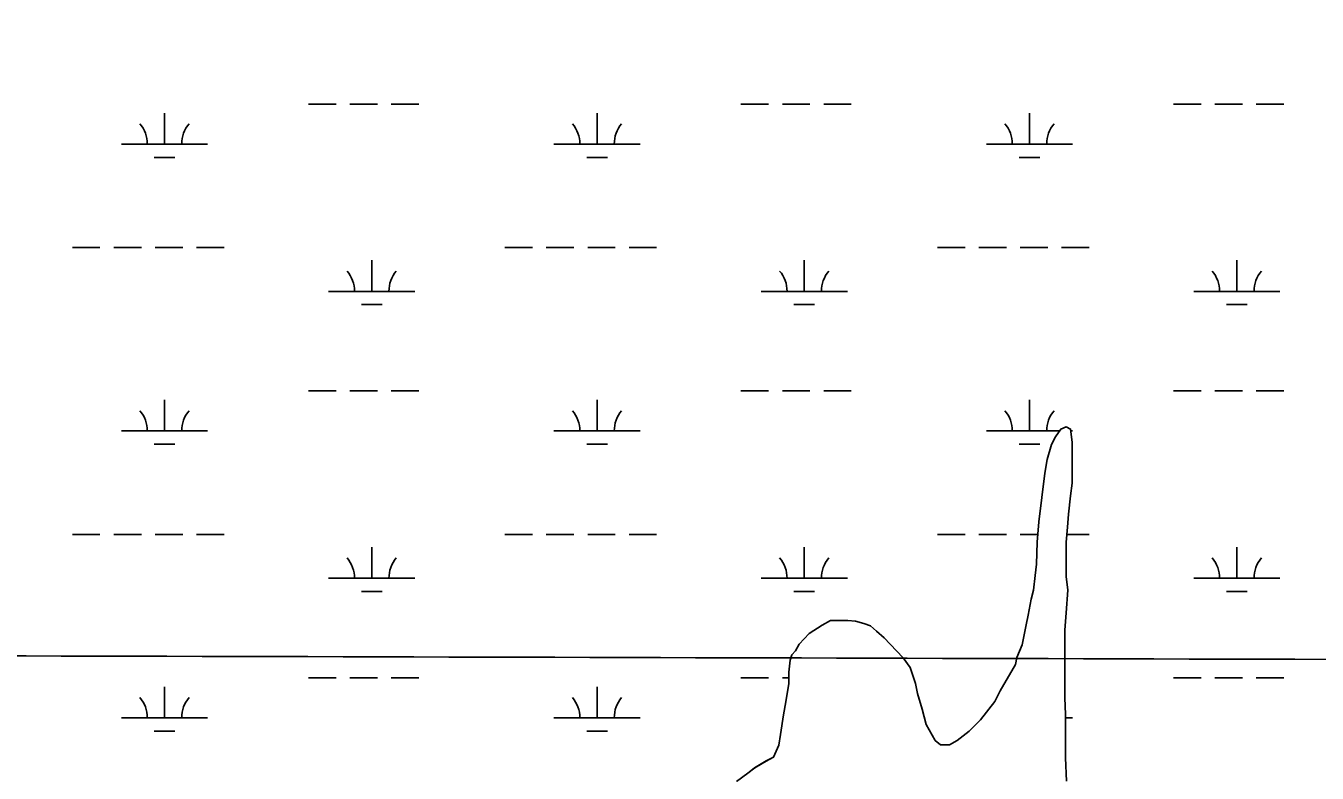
# Model space of a CAD drawing. Extents: x 3177185 to 3215018, y 812988 to 838321.
# Drawn here: x 3207625 to 3209124, y 824262 to 825129 of the extents above; entities that cross this region are included whole.
import ezdxf

# ---------------------------------------------------------------- set-up
doc = ezdxf.new("R2010")
doc.units = 0
for name, color, linetype in [('V-GRID-MAJR', 7, 'Continuous'), ('V-ROAD-CNTR', 7, 'Continuous'), ('V-SITE-VEGE', 7, 'Continuous'), ('V-WETL-SWMP', 7, 'Continuous')]:
    doc.layers.add(name, color=color, linetype=linetype)

msp = doc.modelspace()

# ---------------------------------------------------------------- linework, layer by layer
at = {"layer": 'V-GRID-MAJR'}
msp.add_spline([(3181368.912, 824461.486), (3186603.869, 824447.399), (3191838.828, 824434.0750000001), (3197073.789, 824421.511), (3202308.752, 824409.709), (3207543.717, 824398.669), (3212778.683, 824388.39), (3212778.684, 824388.39)], degree=3, dxfattribs=at)
at = {"layer": 'V-ROAD-CNTR'}
msp.add_spline([(3208346.328270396, 826885.1572022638), (3208115.9227312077, 826852.9112667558), (3207967.199028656, 826843.050286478), (3207845.121272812, 826830.7093111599), (3207782.588397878, 826825.9603206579), (3207729.1455047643, 826803.040366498), (3207632.738697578, 826757.515457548), (3207576.820809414, 826732.5705074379), (3207528.781905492, 826724.6485232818), (3207465.817031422, 826728.301515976), (3207400.7801614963, 826747.6074773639), (3207285.139392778, 826774.2394240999), (3207265.491432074, 826779.4734136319), (3207234.1564947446, 826783.2384061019), (3207181.079600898, 826779.4534136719), (3207100.429762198, 826767.9724366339), (3206894.601173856, 826726.7435190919), (3206803.822355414, 826712.0945483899), (3206713.3835362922, 826706.3165599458), (3206422.133118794, 826687.7015971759), (3206204.471554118, 826669.0066345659), (3206163.5306360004, 826662.101648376), (3206084.9847930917, 826660.768651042), (3206033.066896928, 826662.2286481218), (3205996.001971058, 826664.1126443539), (3205951.2110606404, 826658.6826552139), (3205862.0332389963, 826638.2406960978), (3205753.4074562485, 826610.4727516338), (3205693.414576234, 826589.2967939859), (3205596.735769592, 826559.2458540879), (3205544.272874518, 826530.6849112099), (3205492.934977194, 826508.826954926), (3205453.235056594, 826501.615969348), (3205394.626173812, 826492.4769876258), (3205274.2754145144, 826482.872006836), (3205179.860603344, 826479.126014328), (3205118.533725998, 826475.529021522), (3204988.809985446, 826459.4080537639), (3204882.2071986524, 826438.2540960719), (3204738.792485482, 826408.7811550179), (3204661.886639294, 826391.112190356), (3204557.866847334, 826358.523255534), (3204461.162040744, 826327.2933179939), (3204416.407130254, 826311.319349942), (3204373.416216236, 826296.623379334), (3204363.576235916, 826281.7964089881), (3204304.5263540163, 826204.5555634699), (3204208.9885450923, 826114.967742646), (3204177.8386073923, 826084.1878042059), (3204147.838667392, 826061.288850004), (3204104.848753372, 826037.5058975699), (3204030.246902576, 826008.3399559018), (3203913.876135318, 825969.4430336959), (3203861.881239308, 825949.195074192), (3203832.852297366, 825932.3771078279), (3203796.871369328, 825899.6261733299), (3203760.2364425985, 825850.3132719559), (3203678.17060673, 825721.8535288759), (3203641.984679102, 825677.0386185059), (3203591.5857799, 825626.3747198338), (3203428.038106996, 825388.934194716), (3203355.5822519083, 825313.941344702), (3203305.5573519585, 825288.86239486), (3203268.8454253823, 825278.8084149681), (3203213.097536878, 825267.385437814), (3203162.422638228, 825259.4524536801), (3203116.86672934, 825250.918470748), (3203049.702863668, 825231.640509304), (3202999.013965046, 825192.6345873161), (3202832.754297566, 825055.411861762), (3202762.780437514, 824997.9799766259), (3202671.386620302, 824938.0530964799), (3202495.434972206, 824822.96832665), (3202258.515446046, 824637.8316969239), (3202113.2147366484, 824519.4129337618), (3202089.036785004, 824490.207992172), (3202052.551857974, 824459.6880532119), (3202001.897959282, 824428.3121159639), (3201971.106020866, 824410.2161521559), (3201927.518108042, 824384.2002041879), (3201877.3222084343, 824324.542323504), (3201830.513302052, 824267.068438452), (3201794.712373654, 824236.116500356), (3201692.1295788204, 824156.95465868), (3201566.9598291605, 824054.5158635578), (3201483.790995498, 823975.0510224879), (3201374.9472131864, 823825.006322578), (3201313.762335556, 823770.4434317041), (3201289.737383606, 823735.1135023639), (3201250.303462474, 823687.806596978), (3201221.9345192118, 823651.206670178), (3201184.913593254, 823588.0297965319), (3201140.662681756, 823508.8569548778), (3201081.7827995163, 823436.052100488), (3201048.0268670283, 823379.182214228), (3201034.539894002, 823326.0133205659), (3201024.1469147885, 823274.715423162)], degree=3, dxfattribs=at)
at = {"layer": 'V-SITE-VEGE'}
msp.add_lwpolyline([(3208449.938, 824252.8), (3208463.128, 824262.491), (3208471.041, 824268.66), (3208484.234, 824276.5920000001), (3208493.0300000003, 824280.997), (3208499.176, 824295.081), (3208500.9250000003, 824307.402), (3208504.4250000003, 824330.284), (3208507.053, 824345.247), (3208510.553, 824366.368), (3208510.543, 824379.5650000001), (3208512.29, 824393.647), (3208514.045, 824399.808), (3208518.4420000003, 824404.211), (3208522.833, 824412.135), (3208534.2630000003, 824424.464), (3208549.211, 824434.157), (3208558.886, 824439.4450000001), (3208579.126, 824439.461), (3208587.926, 824438.589), (3208597.607, 824435.957), (3208605.529, 824433.3250000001), (3208612.574, 824427.171), (3208621.381, 824419.262), (3208635.473, 824404.313), (3208643.397, 824396.402), (3208651.328, 824384.97), (3208657.505, 824366.495), (3208660.153, 824355.059), (3208665.449, 824336.584), (3208669.865, 824318.99), (3208680.4390000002, 824300.5210000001), (3208686.603, 824295.245), (3208697.163, 824295.255), (3208705.9590000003, 824300.541), (3208720.0270000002, 824311.115), (3208733.216, 824324.3250000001), (3208749.915, 824345.458), (3208756.063, 824357.783), (3208773.6350000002, 824388.595), (3208775.3880000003, 824396.517), (3208781.534, 824411.479), (3208785.915, 824434.362), (3208788.544, 824445.804), (3208792.049, 824464.287), (3208794.68, 824474.844), (3208796.4250000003, 824491.566), (3208798.1720000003, 824504.768), (3208799.0300000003, 824530.2880000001), (3208800.769, 824554.047), (3208807.761, 824610.3690000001), (3208810.386, 824626.21), (3208815.65, 824643.813), (3208820.043, 824652.617), (3208826.1950000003, 824661.421), (3208832.3510000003, 824664.0650000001), (3208837.633, 824661.432), (3208839.407, 824646.475), (3208839.448, 824598.957), (3208837.701, 824583.997), (3208835.079, 824562.878), (3208834.213, 824547.915), (3208832.468, 824530.317), (3208832.503, 824490.718), (3208834.276, 824474.881), (3208832.54, 824448.483), (3208830.7970000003, 824428.242), (3208830.866, 824349.929), (3208831.761, 824330.571), (3208831.806, 824280.4130000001), (3208832.71, 824253.136)], dxfattribs=at)
at = {"layer": 'V-WETL-SWMP'}
for p, q in [((3207953.263861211, 825038.4820267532), (3207985.2638589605, 825038.4820267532)), ((3208001.2638578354, 825038.4820267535), (3208033.263855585, 825038.4820267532)), ((3208049.2638544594, 825038.4820267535), (3208081.2638522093, 825038.4820267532)), ((3208455.1718259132, 825038.4820267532), (3208487.1718236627, 825038.4820267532)), ((3208503.1718225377, 825038.4820267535), (3208535.1718202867, 825038.4820267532)), ((3208551.1718191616, 825038.4820267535), (3208583.171816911, 825038.4820267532)), ((3208957.079790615, 825038.4820267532), (3208989.079788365, 825038.4820267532)), ((3209005.0797872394, 825038.4820267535), (3209037.079784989, 825038.4820267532)), ((3209053.0797838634, 825038.4820267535), (3209085.0797816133, 825038.4820267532)), ((3207786.199853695, 824992.0520551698), (3207786.1998686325, 825028.0520331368)), ((3208288.1078183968, 824992.0520551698), (3208288.1078333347, 825028.0520331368)), ((3208790.0157830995, 824992.0520551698), (3208790.0157980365, 825028.0520331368)), ((3207736.199857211, 824992.0520551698), (3207836.1998501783, 824992.0520551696)), ((3208238.1078219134, 824992.0520551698), (3208338.1078148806, 824992.0520551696)), ((3208740.0157866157, 824992.0520551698), (3208840.015779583, 824992.0520551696)), ((3207774.199848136, 824976.621064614), (3207798.199846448, 824976.6210646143)), ((3208276.1078128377, 824976.621064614), (3208300.1078111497, 824976.6210646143)), ((3208778.0157775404, 824976.621064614), (3208802.0157758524, 824976.6210646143)), ((3207679.3558113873, 824871.9811286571), (3207711.3558091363, 824871.9811286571)), ((3207727.3558080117, 824871.9811286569), (3207759.3558057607, 824871.9811286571)), ((3207775.355804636, 824871.9811286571), (3207807.3558023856, 824871.9811286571)), ((3207823.35580126, 824871.9811286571), (3207855.3557990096, 824871.9811286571)), ((3208181.263776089, 824871.9811286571), (3208213.263773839, 824871.9811286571)), ((3208229.263772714, 824871.9811286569), (3208261.263770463, 824871.9811286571)), ((3208277.263769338, 824871.9811286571), (3208309.2637670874, 824871.9811286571)), ((3208325.2637659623, 824871.9811286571), (3208357.263763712, 824871.9811286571)), ((3208683.1717407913, 824871.9811286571), (3208715.1717385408, 824871.9811286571)), ((3208731.1717374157, 824871.9811286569), (3208763.171735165, 824871.9811286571)), ((3208779.17173404, 824871.9811286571), (3208811.1717317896, 824871.9811286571)), ((3208827.171730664, 824871.9811286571), (3208859.1717284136, 824871.9811286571)), ((3208026.6717659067, 824821.239159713), (3208026.671780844, 824857.2391376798)), ((3208528.579730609, 824821.239159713), (3208528.5797455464, 824857.2391376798)), ((3209030.487695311, 824821.239159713), (3209030.4877102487, 824857.2391376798)), ((3207976.671769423, 824821.239159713), (3208076.6717623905, 824821.239159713)), ((3208478.579734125, 824821.239159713), (3208578.5797270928, 824821.239159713)), ((3208980.4876988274, 824821.239159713), (3209080.487691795, 824821.239159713)), ((3208014.671760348, 824805.8081691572), (3208038.67175866, 824805.8081691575)), ((3208516.57972505, 824805.8081691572), (3208540.579723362, 824805.8081691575)), ((3209018.487689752, 824805.8081691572), (3209042.487688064, 824805.8081691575)), ((3207953.2637231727, 824705.807230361), (3207985.2637209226, 824705.807230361)), ((3208001.263719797, 824705.8072303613), (3208033.2637175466, 824705.807230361)), ((3208049.263716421, 824705.8072303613), (3208081.2637141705, 824705.807230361)), ((3208455.171687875, 824705.807230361), (3208487.171685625, 824705.807230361)), ((3208503.171684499, 824705.8072303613), (3208535.171682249, 824705.807230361)), ((3208551.1716811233, 824705.8072303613), (3208583.1716788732, 824705.807230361)), ((3208957.079652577, 824705.807230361), (3208989.0796503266, 824705.807230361)), ((3209005.0796492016, 824705.8072303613), (3209037.0796469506, 824705.807230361)), ((3209053.0796458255, 824705.8072303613), (3209085.079643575, 824705.807230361)), ((3207786.199715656, 824659.3772587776), (3207786.199730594, 824695.3772367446)), ((3208288.1076803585, 824659.3772587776), (3208288.1076952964, 824695.3772367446)), ((3208790.0156450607, 824659.3772587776), (3208790.0156599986, 824695.3772367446)), ((3207736.199719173, 824659.3772587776), (3207836.19971214, 824659.3772587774)), ((3208238.107683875, 824659.3772587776), (3208338.1076768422, 824659.3772587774)), ((3208740.0156485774, 824659.3772587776), (3208824.76981957, 824659.3772587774)), ((3208820.0432291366, 824652.6123740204), (3208826.195231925, 824661.4173657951)), ((3208826.195231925, 824661.4173657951), (3208832.3532321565, 824664.0623651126)), ((3208832.3532321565, 824664.0623651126), (3208837.63423032, 824661.4273705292)), ((3208837.63423032, 824661.4273705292), (3208839.4072238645, 824646.4703895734)), ((3208837.877249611, 824659.3772587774), (3208840.0156415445, 824659.3772587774)), ((3207774.199710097, 824643.9462682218), (3207798.1997084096, 824643.9462682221)), ((3208276.1076747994, 824643.9462682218), (3208300.1076731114, 824643.9462682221)), ((3208778.0156395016, 824643.9462682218), (3208802.0156378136, 824643.9462682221)), ((3208810.3872195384, 824626.2064023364), (3208815.651226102, 824643.8093829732)), ((3208815.651226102, 824643.8093829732), (3208820.043229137, 824652.6123740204)), ((3208839.4072238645, 824646.4703895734), (3208839.4492041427, 824598.9534477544)), ((3208807.7612133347, 824610.3654206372), (3208810.3872195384, 824626.2064023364)), ((3208800.771190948, 824554.0434866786), (3208807.7612133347, 824610.3654206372)), ((3208839.449204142, 824598.9534477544), (3208837.702198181, 824583.9934653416)), ((3208837.702198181, 824583.9934653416), (3208835.0811897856, 824562.8724901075)), ((3208799.0321813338, 824530.2835150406), (3208800.771190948, 824554.0434866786)), ((3208835.0811897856, 824562.8724901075), (3208834.2141837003, 824547.9125080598)), ((3207679.355673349, 824539.3063322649), (3207711.3556710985, 824539.3063322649)), ((3207727.3556699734, 824539.3063322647), (3207759.355667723, 824539.3063322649)), ((3207775.3556665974, 824539.3063322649), (3207807.355664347, 824539.3063322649)), ((3207823.355663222, 824539.3063322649), (3207855.3556609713, 824539.3063322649)), ((3208181.263638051, 824539.3063322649), (3208213.2636358, 824539.3063322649)), ((3208229.263634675, 824539.3063322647), (3208261.263632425, 824539.3063322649)), ((3208277.2636312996, 824539.3063322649), (3208309.2636290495, 824539.3063322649)), ((3208325.263627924, 824539.3063322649), (3208357.2636256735, 824539.3063322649)), ((3208683.1716027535, 824539.3063322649), (3208715.1716005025, 824539.3063322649)), ((3208731.171599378, 824539.3063322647), (3208763.171597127, 824539.3063322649)), ((3208779.171596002, 824539.3063322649), (3208799.6925678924, 824539.3063322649)), ((3208834.2141837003, 824547.9125080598), (3208832.4691766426, 824530.3125288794)), ((3208833.360896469, 824539.3063322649), (3208859.1715903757, 824539.3063322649)), ((3208026.671627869, 824488.5643633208), (3208026.671642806, 824524.5643412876)), ((3208528.57959257, 824488.5643633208), (3208528.579607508, 824524.5643412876)), ((3208798.1741708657, 824504.7645459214), (3208799.0321813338, 824530.2835150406)), ((3208832.4691766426, 824530.3125288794), (3208832.5041602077, 824490.7155773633)), ((3209030.487557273, 824488.5643633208), (3209030.4875722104, 824524.5643412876)), ((3208796.4261656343, 824491.5635613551), (3208798.1741708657, 824504.7645459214)), ((3208794.680158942, 824474.8435810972), (3208796.426165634, 824491.5635613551)), ((3208832.5041602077, 824490.7155773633), (3208834.2771533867, 824474.8785974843)), ((3207976.671631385, 824488.5643633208), (3208076.6716243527, 824488.5643633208)), ((3208478.579596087, 824488.5643633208), (3208578.5795890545, 824488.5643633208)), ((3208792.0501549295, 824464.2825929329), (3208794.680158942, 824474.8435810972)), ((3208834.277153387, 824474.8785974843), (3208832.541142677, 824448.4786290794)), ((3208980.487560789, 824488.5643633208), (3209080.4875537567, 824488.5643633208)), ((3208014.67162231, 824473.133372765), (3208038.671620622, 824473.1333727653)), ((3208516.579587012, 824473.133372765), (3208540.5795853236, 824473.1333727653)), ((3208788.546147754, 824445.8006141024), (3208792.0501549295, 824464.2825929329)), ((3209018.487551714, 824473.133372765), (3209042.487550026, 824473.1333727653)), ((3208785.916143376, 824434.3586270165), (3208788.546147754, 824445.8006141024)), ((3208832.541142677, 824448.4786290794), (3208830.7981345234, 824428.2386531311)), ((3208534.263174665, 824424.460534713), (3208549.213176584, 824434.1525290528)), ((3208549.213176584, 824434.1525290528), (3208558.8881774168, 824439.4405265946)), ((3208558.888177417, 824439.4405265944), (3208579.1271745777, 824439.4585349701)), ((3208579.1271745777, 824439.4585349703), (3208587.927172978, 824438.5855396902)), ((3208587.927172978, 824438.5855396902), (3208597.6081705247, 824435.9545469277)), ((3208597.6081705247, 824435.9545469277), (3208605.5301683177, 824433.3215534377)), ((3208605.5301683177, 824433.3215534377), (3208612.575164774, 824427.1685638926)), ((3208781.5361344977, 824411.4766532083), (3208785.916143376, 824434.3586270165)), ((3208522.835171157, 824412.1315450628), (3208534.263174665, 824424.460534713)), ((3208612.575164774, 824427.1685638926), (3208621.3811602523, 824419.2565772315)), ((3208621.3811602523, 824419.2565772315), (3208635.473152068, 824404.3096013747)), ((3208830.7981345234, 824428.2386531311), (3208830.867102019, 824349.9247490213)), ((3208512.2911649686, 824393.6435633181), (3208514.0461672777, 824399.8045565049)), ((3208514.046167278, 824399.8045565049), (3208518.442168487, 824404.2075529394)), ((3208518.442168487, 824404.2075529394), (3208522.835171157, 824412.1315450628)), ((3208635.473152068, 824404.3096013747), (3208643.40014767, 824396.3976143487)), ((3208775.3901291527, 824396.5126689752), (3208781.5361344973, 824411.4766532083)), ((3208510.5441593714, 824379.5625798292), (3208512.2911649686, 824393.6435633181)), ((3208643.40014767, 824396.3976143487), (3208651.3291418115, 824384.9656316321)), ((3208651.3291418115, 824384.9656316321), (3208657.505133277, 824366.4916568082)), ((3208756.065115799, 824357.7787083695), (3208773.637126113, 824388.5916779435)), ((3208773.637126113, 824388.5916779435), (3208775.3901291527, 824396.5126689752)), ((3207953.2635851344, 824373.1324339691), (3207985.263582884, 824373.1324339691)), ((3208001.2635817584, 824373.1324339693), (3208033.2635795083, 824373.1324339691)), ((3208049.2635783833, 824373.1324339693), (3208081.2635761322, 824373.1324339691)), ((3208455.1715498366, 824373.1324339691), (3208487.1715475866, 824373.1324339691)), ((3208503.1715464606, 824373.1324339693), (3208510.54951557, 824373.1324339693)), ((3208510.5551538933, 824366.3635959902), (3208510.5441593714, 824379.5625798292)), ((3208957.079514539, 824373.1324339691), (3208989.0795122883, 824373.1324339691)), ((3209005.079511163, 824373.1324339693), (3209037.0795089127, 824373.1324339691)), ((3209053.0795077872, 824373.1324339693), (3209085.0795055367, 824373.1324339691)), ((3207786.1995776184, 824326.7024623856), (3207786.199592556, 824362.7024403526)), ((3208288.10754232, 824326.7024623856), (3208288.1075572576, 824362.7024403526)), ((3208507.054145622, 824345.2426203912), (3208510.5551538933, 824366.3635959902)), ((3208657.505133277, 824366.4916568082), (3208660.154128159, 824355.054671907)), ((3208660.154128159, 824355.054671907), (3208665.4501197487, 824336.580696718)), ((3208749.91611155, 824345.4537209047), (3208756.065115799, 824357.7787083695)), ((3208504.427139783, 824330.2806376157), (3208507.054145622, 824345.2426203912)), ((3208733.2161051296, 824324.3207398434), (3208749.91611155, 824345.4537209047)), ((3208830.867102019, 824349.9247490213), (3208831.763093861, 824330.5667730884)), ((3207736.199581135, 824326.7024623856), (3207836.1995741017, 824326.7024623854)), ((3208238.107545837, 824326.7024623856), (3208338.107538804, 824326.7024623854)), ((3208500.927130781, 824307.399664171), (3208504.427139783, 824330.2806376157)), ((3208665.4501197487, 824336.580696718), (3208669.865111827, 824318.9857200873)), ((3208720.0281015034, 824311.110750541), (3208733.2161051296, 824324.3207398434)), ((3208831.763093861, 824330.5667730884), (3208831.8070730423, 824280.409834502)), ((3208831.76648221, 824326.7024623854), (3208840.0155035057, 824326.7024623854)), ((3207774.1995720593, 824311.2714718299), (3207798.1995703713, 824311.2714718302)), ((3208276.1075367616, 824311.2714718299), (3208300.1075350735, 824311.2714718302)), ((3208669.865111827, 824318.9857200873), (3208680.440102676, 824300.5167470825)), ((3208705.959099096, 824300.5387576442), (3208720.0281015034, 824311.1107505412)), ((3208493.0311209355, 824280.994693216), (3208499.1781259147, 824295.0786785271)), ((3208499.1781259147, 824295.0786785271), (3208500.927130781, 824307.399664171)), ((3208680.440102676, 824300.5167470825), (3208686.6050996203, 824295.2427560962)), ((3208686.6050996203, 824295.2427560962), (3208697.164098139, 824295.2517604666)), ((3208697.164098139, 824295.2517604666), (3208705.959099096, 824300.5387576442)), ((3208484.2351203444, 824276.5876949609), (3208493.0311209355, 824280.994693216)), ((3208831.8070730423, 824280.409834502), (3208832.7110615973, 824253.1328682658)), ((3208463.1291174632, 824262.4897034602), (3208471.043118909, 824268.6566991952)), ((3208471.043118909, 824268.6566991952), (3208484.2351203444, 824276.5876949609))]:
    msp.add_line(p, q, dxfattribs=at)
for centre, radius, start, end in [((3207730.956921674, 824992.5268580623), 35.24628790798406, 359.22818035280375, 40.77183868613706), ((3207841.442786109, 824992.5268580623), 35.24628790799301, 139.2281765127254, 180.77183484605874), ((3208232.864886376, 824992.5268580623), 35.24628790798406, 359.22818035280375, 40.77183868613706), ((3208343.3507508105, 824992.5268580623), 35.24628790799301, 139.2281765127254, 180.77183484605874), ((3208734.7728510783, 824992.5268580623), 35.24628790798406, 359.22818035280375, 40.77183868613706), ((3208845.258715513, 824992.5268580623), 35.24628790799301, 139.2281765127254, 180.77183484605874), ((3207971.428833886, 824821.7139626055), 35.24628790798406, 359.22818035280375, 40.77183868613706), ((3208081.914698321, 824821.7139626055), 35.24628790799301, 139.2281765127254, 180.77183484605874), ((3208473.3367985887, 824821.7139626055), 35.24628790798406, 359.22818035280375, 40.77183868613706), ((3208583.822663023, 824821.7139626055), 35.24628790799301, 139.2281765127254, 180.77183484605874), ((3208975.2447632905, 824821.7139626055), 35.24628790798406, 359.22818035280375, 40.77183868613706), ((3209085.7306277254, 824821.7139626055), 35.24628790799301, 139.2281765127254, 180.77183484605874), ((3207730.9567836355, 824659.85206167), 35.24628790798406, 359.22818035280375, 40.77183868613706), ((3207841.4426480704, 824659.85206167), 35.24628790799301, 139.2281765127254, 180.77183484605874), ((3208232.864748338, 824659.85206167), 35.24628790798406, 359.22818035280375, 40.77183868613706), ((3208343.3506127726, 824659.85206167), 35.24628790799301, 139.2281765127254, 180.77183484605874), ((3208734.77271304, 824659.85206167), 35.24628790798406, 359.22818035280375, 40.77183868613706), ((3208845.258577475, 824659.85206167), 35.24628790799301, 139.2281765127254, 180.77183484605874), ((3207971.428695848, 824489.0391662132), 35.24628790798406, 359.22818035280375, 40.77183868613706), ((3208081.9145602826, 824489.0391662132), 35.24628790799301, 139.2281765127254, 180.77183484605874), ((3208473.33666055, 824489.0391662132), 35.24628790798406, 359.22818035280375, 40.77183868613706), ((3208583.822524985, 824489.0391662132), 35.24628790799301, 139.2281765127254, 180.77183484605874), ((3208975.244625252, 824489.0391662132), 35.24628790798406, 359.22818035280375, 40.77183868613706), ((3209085.730489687, 824489.0391662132), 35.24628790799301, 139.2281765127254, 180.77183484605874), ((3207730.9566455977, 824327.1772652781), 35.24628790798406, 359.22818035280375, 40.77183868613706), ((3207841.442510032, 824327.1772652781), 35.24628790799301, 139.2281765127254, 180.77183484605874), ((3208232.8646102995, 824327.1772652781), 35.24628790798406, 359.22818035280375, 40.77183868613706), ((3208343.3504747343, 824327.1772652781), 35.24628790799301, 139.2281765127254, 180.77183484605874)]:
    msp.add_arc(centre, radius, start, end, dxfattribs=at)

doc.saveas('drawing.dxf')
